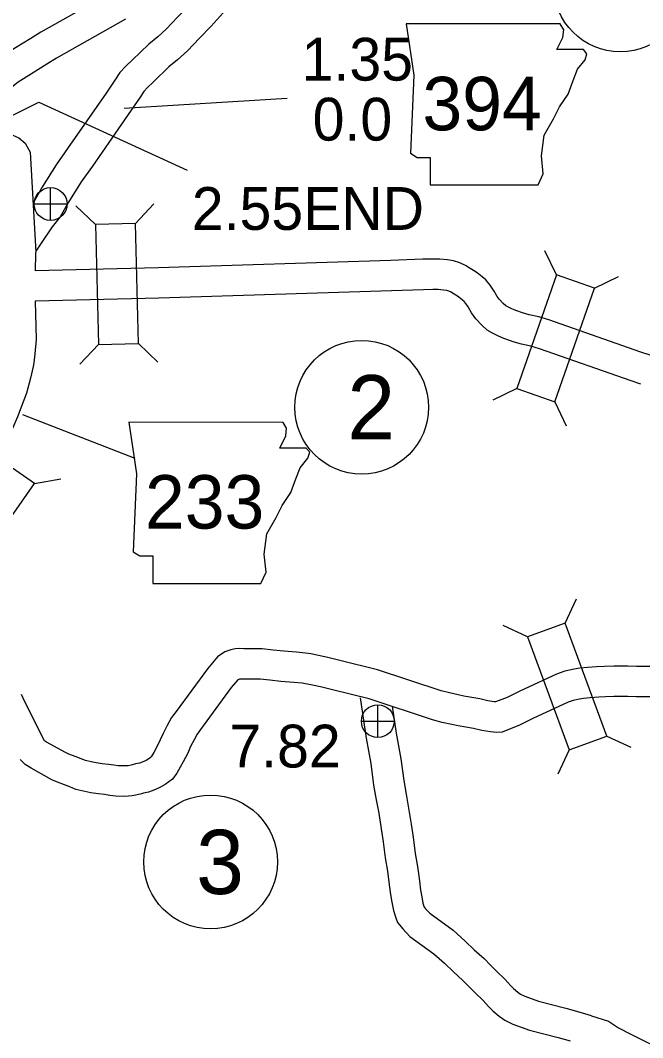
# Model space of a CAD drawing. Extents: x -939622 to -934222, y 1383701 to 1385301.
# Drawn here: x -936293.94 to -936275.52, y 1384820.09 to 1384850.22 of the extents above; entities that cross this region are included whole.
import ezdxf

# ---------------------------------------------------------------- set-up
doc = ezdxf.new("R2010")
doc.units = 0
for name, color, linetype in [('Level 10', 7, 'Continuous'), ('Level 15', 7, 'Continuous'), ('Level 20', 7, 'Continuous'), ('Level 21', 7, 'Continuous'), ('Level 25', 7, 'Continuous'), ('Level 26', 7, 'Continuous'), ('Level 27', 7, 'Continuous')]:
    doc.layers.add(name, color=color, linetype=linetype)

msp = doc.modelspace()

# ---------------------------------------------------------------- linework, layer by layer
at = {"layer": 'Level 10'}
for points in [[(-936286.706, 1384851.796), (-936287.761, 1384850.636), (-936288.29, 1384850.046), (-936288.642, 1384849.69), (-936288.991, 1384849.316), (-936289.287, 1384849.048), (-936289.542, 1384848.838), (-936290.008, 1384848.388), (-936290.173, 1384848.231), (-936290.286, 1384848.11), (-936290.395, 1384847.945), (-936290.66, 1384847.551), (-936291.808, 1384845.9), (-936292.137, 1384845.433), (-936292.515, 1384844.833), (-936292.76, 1384844.399), (-936293.005, 1384844.104), (-936293.328, 1384843.612), (-936293.48, 1384843.383), (-936293.498, 1384843.309), (-936293.506, 1384842.796)], [(-936288.429, 1384851.239), (-936288.945, 1384850.663), (-936289.291, 1384850.314), (-936289.623, 1384849.958), (-936289.876, 1384849.729), (-936290.142, 1384849.51), (-936290.632, 1384849.037), (-936290.811, 1384848.865), (-936290.995, 1384848.671), (-936291.144, 1384848.444), (-936291.403, 1384848.059), (-936292.546, 1384846.416), (-936292.886, 1384845.932), (-936293.288, 1384845.295), (-936293.504, 1384844.911), (-936293.576, 1384844.824)], [(-936295.273, 1384846.848), (-936294.468, 1384846.86), (-936294.344, 1384846.853), (-936294.166, 1384846.818), (-936293.983, 1384846.738), (-936293.8, 1384846.577), (-936293.652, 1384846.316), (-936293.487, 1384843.347)], [(-936275.295, 1384840.303), (-936275.575, 1384840.392), (-936278.293, 1384841.343), (-936278.593, 1384841.432), (-936278.878, 1384841.499), (-936279.074, 1384841.555), (-936279.242, 1384841.615), (-936279.317, 1384841.641), (-936279.414, 1384841.679), (-936279.527, 1384841.737), (-936279.571, 1384841.763), (-936279.646, 1384841.834), (-936279.767, 1384841.959), (-936279.827, 1384842.042), (-936279.917, 1384842.2), (-936280.03, 1384842.369), (-936280.164, 1384842.53), (-936280.272, 1384842.62), (-936280.415, 1384842.739), (-936280.521, 1384842.811), (-936280.672, 1384842.9), (-936280.746, 1384842.948), (-936280.933, 1384843.037), (-936281.117, 1384843.093), (-936281.298, 1384843.119), (-936281.518, 1384843.144), (-936281.737, 1384843.144), (-936282.029, 1384843.139), (-936282.98, 1384843.106), (-936289.864, 1384842.888), (-936293.506, 1384842.796)], [(-936275.567, 1384839.445), (-936275.86, 1384839.538), (-936278.569, 1384840.486), (-936278.824, 1384840.562), (-936279.105, 1384840.628), (-936279.35, 1384840.698), (-936279.539, 1384840.766), (-936279.627, 1384840.796), (-936279.784, 1384840.858), (-936279.963, 1384840.948), (-936280.119, 1384841.042), (-936280.278, 1384841.193), (-936280.458, 1384841.378), (-936280.585, 1384841.554), (-936280.684, 1384841.727), (-936280.752, 1384841.83), (-936280.804, 1384841.891), (-936280.849, 1384841.929), (-936280.957, 1384842.019), (-936281.003, 1384842.051), (-936281.145, 1384842.134), (-936281.186, 1384842.161), (-936281.26, 1384842.196), (-936281.312, 1384842.212), (-936281.412, 1384842.226), (-936281.571, 1384842.244), (-936281.73, 1384842.244), (-936282.005, 1384842.239), (-936282.95, 1384842.206), (-936289.839, 1384841.989), (-936293.503, 1384841.896)], [(-936293.503, 1384841.896), (-936293.476, 1384840.764), (-936293.51, 1384840.339), (-936293.539, 1384840.074), (-936293.563, 1384839.961), (-936293.643, 1384839.619), (-936293.756, 1384839.175), (-936294.025, 1384838.471), (-936294.171, 1384838.124), (-936294.355, 1384837.81), (-936294.486, 1384837.573), (-936294.576, 1384837.426), (-936294.724, 1384837.138), (-936294.85, 1384836.945), (-936294.919, 1384836.829), (-936295.052, 1384836.638)], [(-936275.3, 1384831.084), (-936275.702, 1384831.084), (-936275.956, 1384831.086), (-936276.369, 1384831.086), (-936276.642, 1384831.084), (-936276.882, 1384831.071), (-936277.148, 1384831.048), (-936277.378, 1384831.028), (-936277.549, 1384831.002), (-936277.821, 1384830.944), (-936278.064, 1384830.855), (-936279.158, 1384830.348), (-936279.531, 1384830.165), (-936279.87, 1384830.031), (-936279.91, 1384830.035), (-936280.103, 1384830.065), (-936280.341, 1384830.124), (-936280.815, 1384830.205), (-936280.976, 1384830.237), (-936281.238, 1384830.298), (-936281.487, 1384830.361), (-936283.363, 1384830.983), (-936284.483, 1384831.258), (-936284.842, 1384831.348), (-936285.11, 1384831.41), (-936285.342, 1384831.454), (-936285.496, 1384831.479), (-936285.768, 1384831.499), (-936286.145, 1384831.536), (-936286.458, 1384831.566), (-936286.787, 1384831.604), (-936287.324, 1384831.607), (-936287.458, 1384831.61), (-936287.581, 1384831.606), (-936287.71, 1384831.571), (-936287.885, 1384831.511), (-936288.103, 1384831.363), (-936288.406, 1384831.015), (-936289.33, 1384829.749), (-936289.466, 1384829.569), (-936289.597, 1384829.328), (-936289.716, 1384829.092), (-936289.799, 1384828.903), (-936289.915, 1384828.68), (-936289.994, 1384828.536), (-936290.067, 1384828.406), (-936290.084, 1384828.383), (-936290.135, 1384828.344), (-936290.217, 1384828.3), (-936290.334, 1384828.251), (-936290.414, 1384828.219), (-936290.53, 1384828.194), (-936290.588, 1384828.175), (-936290.663, 1384828.159), (-936290.751, 1384828.141), (-936290.864, 1384828.134), (-936291.05, 1384828.141), (-936291.176, 1384828.154), (-936291.337, 1384828.18), (-936291.524, 1384828.199), (-936291.697, 1384828.226), (-936291.848, 1384828.257), (-936292.017, 1384828.294), (-936292.139, 1384828.349), (-936292.321, 1384828.418), (-936292.503, 1384828.486), (-936292.606, 1384828.532), (-936293.167, 1384828.843), (-936293.226, 1384828.88), (-936293.265, 1384828.951), (-936293.855, 1384830.142), (-936293.907, 1384830.253)], [(-936275.281, 1384830.184), (-936275.705, 1384830.184), (-936275.96, 1384830.186), (-936276.367, 1384830.186), (-936276.614, 1384830.184), (-936276.817, 1384830.173), (-936277.071, 1384830.151), (-936277.271, 1384830.134), (-936277.386, 1384830.116), (-936277.571, 1384830.077), (-936277.719, 1384830.022), (-936278.771, 1384829.535), (-936279.166, 1384829.341), (-936279.681, 1384829.138), (-936279.846, 1384829.125), (-936280.022, 1384829.141), (-936280.281, 1384829.182), (-936280.525, 1384829.242), (-936280.977, 1384829.32), (-936281.165, 1384829.357), (-936281.451, 1384829.423), (-936281.739, 1384829.496), (-936283.613, 1384830.117), (-936284.699, 1384830.385), (-936285.052, 1384830.473), (-936285.296, 1384830.529), (-936285.497, 1384830.568), (-936285.601, 1384830.584), (-936285.845, 1384830.603), (-936286.23, 1384830.64), (-936286.553, 1384830.67), (-936286.842, 1384830.704), (-936287.335, 1384830.707), (-936287.449, 1384830.709), (-936287.478, 1384830.699), (-936287.501, 1384830.684), (-936287.702, 1384830.453), (-936288.607, 1384829.213), (-936288.708, 1384829.08), (-936288.799, 1384828.911), (-936288.902, 1384828.708), (-936288.987, 1384828.514), (-936289.121, 1384828.255), (-936289.208, 1384828.099), (-936289.306, 1384827.924), (-936289.433, 1384827.745), (-936289.651, 1384827.583), (-936289.829, 1384827.487), (-936289.99, 1384827.42), (-936290.147, 1384827.355), (-936290.293, 1384827.324), (-936290.354, 1384827.304), (-936290.481, 1384827.278), (-936290.631, 1384827.247), (-936290.852, 1384827.233), (-936291.116, 1384827.243), (-936291.296, 1384827.262), (-936291.453, 1384827.287), (-936291.639, 1384827.306), (-936291.857, 1384827.34), (-936292.036, 1384827.377), (-936292.301, 1384827.435), (-936292.482, 1384827.517), (-936292.639, 1384827.576), (-936292.844, 1384827.653), (-936293.008, 1384827.726), (-936293.62, 1384828.066), (-936293.795, 1384828.173), (-936293.95, 1384828.326)], [(-936283.883, 1384830.152), (-936283.702, 1384828.959), (-936283.565, 1384828.207), (-936283.482, 1384827.565), (-936283.406, 1384827.134), (-936283.333, 1384826.737), (-936283.263, 1384826.268), (-936283.2, 1384825.891), (-936283.142, 1384825.411), (-936283.071, 1384825.022), (-936283.019, 1384824.612), (-936282.98, 1384824.325), (-936282.942, 1384824.1), (-936282.894, 1384823.85), (-936282.834, 1384823.664), (-936282.774, 1384823.499), (-936282.622, 1384823.307), (-936282.409, 1384823.086), (-936281.695, 1384822.573), (-936281.386, 1384822.29), (-936281.115, 1384822.033), (-936280.84, 1384821.783), (-936280.664, 1384821.602), (-936280.474, 1384821.416), (-936280.241, 1384821.191), (-936280.079, 1384821.012), (-936279.954, 1384820.88), (-936279.763, 1384820.723), (-936279.6, 1384820.604), (-936279.36, 1384820.484), (-936278.864, 1384820.306), (-936278.022, 1384820.091), (-936277.66, 1384819.991)], [(-936282.935, 1384829.901), (-936282.814, 1384829.107), (-936282.676, 1384828.346), (-936282.592, 1384827.701), (-936282.52, 1384827.294), (-936282.445, 1384826.884), (-936282.374, 1384826.408), (-936282.309, 1384826.02), (-936282.251, 1384825.546), (-936282.181, 1384825.159), (-936282.126, 1384824.73), (-936282.09, 1384824.46), (-936282.056, 1384824.26), (-936282.021, 1384824.074), (-936281.983, 1384823.956), (-936281.978, 1384823.943), (-936281.944, 1384823.9), (-936281.818, 1384823.77), (-936281.127, 1384823.272), (-936280.773, 1384822.949), (-936280.503, 1384822.693), (-936280.214, 1384822.43), (-936280.026, 1384822.237), (-936279.847, 1384822.061), (-936279.595, 1384821.819), (-936279.417, 1384821.623), (-936279.338, 1384821.539), (-936279.211, 1384821.434), (-936279.13, 1384821.375), (-936279.006, 1384821.313), (-936278.601, 1384821.168), (-936277.791, 1384820.961), (-936277.405, 1384820.855), (-936277.039, 1384820.739)], [(-936277.036, 1384820.738), (-936276.533, 1384820.576), (-936276.233, 1384820.383), (-936275.865, 1384820.195), (-936274.788, 1384819.656)]]:
    msp.add_lwpolyline(points, dxfattribs=at)
at = {"layer": 'Level 15'}
for points in [[(-936291.308, 1384851.013), (-936293.338, 1384849.865), (-936293.633, 1384849.678), (-936294.09, 1384849.397), (-936294.331, 1384849.243), (-936294.526, 1384849.122), (-936294.622, 1384849.045), (-936294.807, 1384848.895), (-936295.033, 1384848.655), (-936296.026, 1384847.728)], [(-936290.826, 1384850.251), (-936292.875, 1384849.093), (-936293.156, 1384848.915), (-936293.612, 1384848.635), (-936293.852, 1384848.481), (-936294.005, 1384848.387), (-936294.055, 1384848.346), (-936294.193, 1384848.234), (-936294.397, 1384848.017), (-936295.412, 1384847.07)]]:
    msp.add_lwpolyline(points, dxfattribs=at)
at = {"layer": 'Level 20'}
for p, q in [((-936291.722, 1384844.174), (-936292.296, 1384844.72)), ((-936290.535, 1384844.204), (-936289.989, 1384844.778)), ((-936278.066, 1384842.675), (-936278.409, 1384843.388)), ((-936276.944, 1384842.282), (-936276.231, 1384842.626)), ((-936291.632, 1384840.611), (-936292.178, 1384840.037)), ((-936290.445, 1384840.641), (-936289.871, 1384840.095)), ((-936279.243, 1384839.311), (-936279.956, 1384838.967)), ((-936278.121, 1384838.918), (-936277.777, 1384838.205)), ((-936293.525, 1384836.5), (-936292.745, 1384836.64)), ((-936277.81, 1384832.367), (-936277.477, 1384833.086)), ((-936278.925, 1384831.958), (-936279.644, 1384832.29)), ((-936276.582, 1384829.021), (-936275.863, 1384828.688)), ((-936277.697, 1384828.612), (-936278.03, 1384827.893))]:
    msp.add_line(p, q, dxfattribs=at)
for points in [[(-936291.722, 1384844.174), (-936291.632, 1384840.611), (-936290.445, 1384840.641), (-936290.535, 1384844.204)], [(-936278.066, 1384842.675), (-936279.243, 1384839.311), (-936278.121, 1384838.918), (-936276.944, 1384842.282)], [(-936297.129, 1384837.561), (-936294.203, 1384835.525), (-936293.525, 1384836.5), (-936296.45, 1384838.536)], [(-936276.582, 1384829.021), (-936277.81, 1384832.367), (-936278.925, 1384831.958), (-936277.697, 1384828.612)]]:
    msp.add_lwpolyline(points, close=True, dxfattribs=at)
at = {"layer": 'Level 21'}
msp.add_line((-936293.882, 1384838.544), (-936290.553, 1384837.249), dxfattribs=at)
for points in [[(-936282.521, 1384850.113), (-936282.293, 1384848.59), (-936282.394, 1384846.281), (-936282.191, 1384846.154), (-936281.811, 1384846.154), (-936281.811, 1384845.342), (-936278.613, 1384845.342), (-936278.461, 1384845.672), (-936278.512, 1384846.205), (-936278.436, 1384846.814), (-936278.156, 1384847.296), (-936277.979, 1384847.651), (-936277.725, 1384848.032), (-936277.573, 1384848.438), (-936277.446, 1384848.768), (-936277.217, 1384849.047), (-936277.167, 1384849.225), (-936277.268, 1384849.351), (-936278.055, 1384849.351), (-936277.877, 1384849.707), (-936277.852, 1384849.935), (-936277.957, 1384850.111)], [(-936290.73, 1384838.312), (-936290.501, 1384836.789), (-936290.603, 1384834.48), (-936290.4, 1384834.353), (-936290.019, 1384834.353), (-936290.019, 1384833.541), (-936286.821, 1384833.541), (-936286.669, 1384833.871), (-936286.72, 1384834.404), (-936286.644, 1384835.013), (-936286.365, 1384835.495), (-936286.187, 1384835.85), (-936285.933, 1384836.231), (-936285.781, 1384836.637), (-936285.654, 1384836.967), (-936285.426, 1384837.246), (-936285.375, 1384837.423), (-936285.476, 1384837.55), (-936286.263, 1384837.55), (-936286.086, 1384837.906), (-936286.06, 1384838.134), (-936286.165, 1384838.309)]]:
    msp.add_lwpolyline(points, close=True, dxfattribs=at)
at = {"layer": 'Level 25'}
msp.add_line((-936290.867, 1384847.614), (-936286.042, 1384847.915), dxfattribs=at)
msp.add_lwpolyline([(-936295.173, 1384846.902), (-936293.4, 1384847.788), (-936289.006, 1384845.779)], dxfattribs=at)
at = {"layer": 'Level 26'}
for p, q in [((-936293.047, 1384844.29), (-936293.047, 1384845.265)), ((-936293.535, 1384844.777), (-936292.56, 1384844.777)), ((-936283.359, 1384828.973), (-936283.359, 1384829.948)), ((-936283.847, 1384829.46), (-936282.872, 1384829.46))]:
    msp.add_line(p, q, dxfattribs=at)
for centre in [(-936293.047, 1384844.777), (-936283.359, 1384829.46)]:
    msp.add_circle(centre, 0.487, dxfattribs=at)
at = {"layer": 'Level 27'}
for centre in [(-936276.177, 1384851.262), (-936283.835, 1384838.758), (-936288.311, 1384825.292)]:
    msp.add_circle(centre, 1.98, dxfattribs=at)

# ---------------------------------------------------------------- texts
at = {"layer": 'Level 21'}
for s, p in [('394', (-936282.038, 1384846.959)), ('233', (-936290.253, 1384835.163))]:
    msp.add_text(s, height=1.584, dxfattribs=at).set_placement(p)
at = {"layer": 'Level 25'}
for s, p in [('1.35', (-936285.614, 1384848.431)), ('0.0', (-936285.288, 1384846.655)), ('2.55END', (-936288.866, 1384844.01)), ('7.82', (-936287.755, 1384828.089))]:
    msp.add_text(s, height=1.2672, dxfattribs=at).set_placement(p)
at = {"layer": 'Level 27'}
for s, p in [('2', (-936284.26, 1384837.807)), ('3', (-936288.736, 1384824.341))]:
    msp.add_text(s, height=1.901, dxfattribs=at).set_placement(p)

doc.saveas('drawing.dxf')
